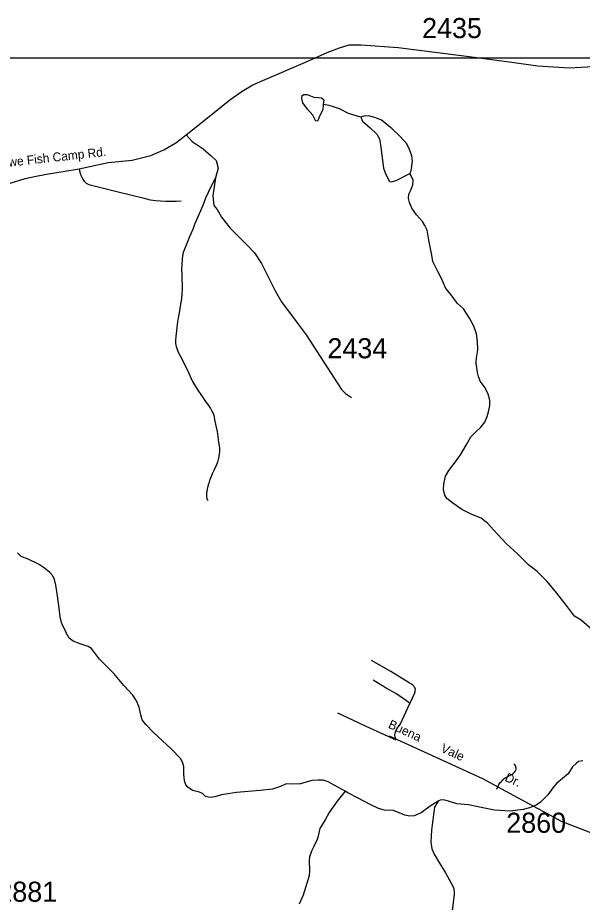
# Model space of a CAD drawing. Extents: x 1268485 to 1426702, y 514839 to 616766.
# Drawn here: x 1371248 to 1375394, y 523605 to 530097 of the extents above; entities that cross this region are included whole.
import ezdxf

# ---------------------------------------------------------------- set-up
doc = ezdxf.new("R2010")
doc.units = 0
for name, color, linetype in [('Old_Level_11', 7, 'Continuous'), ('Old_Level_32', 7, 'Continuous'), ('Old_Level_35', 7, 'Continuous'), ('Old_Level_59', 7, 'Continuous'), ('Old_Level_62', 7, 'Continuous'), ('Old_Level_63', 7, 'Continuous'), ('Old_Level_8', 7, 'Continuous')]:
    doc.layers.add(name, color=color, linetype=linetype)

msp = doc.modelspace()

# ---------------------------------------------------------------- linework, layer by layer
at = {"layer": 'Old_Level_32'}
for points in [[(1372485.327, 529236.765), (1372642.173, 529362.282), (1372806.149, 529494.932), (1372895.979, 529557.691), (1372974.403, 529604.761), (1373064.233, 529644.698), (1373362.24, 529770.216), (1373519.569, 529840.88), (1373611.791, 529877.011), (1373682.732, 529899.377), (1373769.635, 529899.378), (1374042.756, 529878.732), (1374640.43, 529803.029), (1374894.963, 529769.652), (1375066.728, 529744.595), (1375297.538, 529728.486), (1375519.401, 529742.805), (1375859.353, 529776.811)], [(1371193.487, 528883.031), (1371303.279, 528917.264), (1371370.295, 528932.953), (1371460.125, 528948.643), (1371700.218, 528988.803), (1371912.892, 529035.648), (1372088.934, 529052.767), (1372225.818, 529086.999), (1372319.926, 529126.937), (1372409.756, 529178.285), (1372485.327, 529236.765)], [(1372485.327, 529236.765), (1372529.529, 529189.696), (1372610.804, 529134.069), (1372669.265, 529084.147), (1372704.912, 529048.488), (1372720.597, 528992.861), (1372699.334, 528922.059), (1372680.672, 528790.32), (1372689.227, 528719.003), (1372712.621, 528689.879), (1372744.836, 528633.423), (1372808.689, 528553.394), (1372932.815, 528427.817), (1372987.235, 528370.976), (1373038.897, 528292.503), (1373138.197, 528092.954), (1373186.075, 528012.103), (1373308.428, 527848.68), (1373366.945, 527769.549), (1373626.404, 527369.522), (1373655.031, 527339.095), (1373699.762, 527310.458)], [(1376225.531, 523477.85), (1376209.58, 523587.894), (1376190.084, 523689.34), (1376172.359, 523751.24), (1376153.632, 523800.307), (1376124.505, 523832.053), (1376083.739, 523859.564), (1376011.071, 523899.111), (1375908.271, 523942.096), (1375242.396, 524199.069), (1375171.666, 524237.674), (1375006.676, 524325.536), (1374663.389, 524511.912), (1373979.475, 524823.426)]]:
    msp.add_lwpolyline(points, dxfattribs=at)
at = {"layer": 'Old_Level_35'}
for points in [[(1371700.218, 528988.803), (1371702.474, 528972.501), (1371706.472, 528956.507), (1371711.906, 528940.872), (1371718.775, 528925.852), (1371727.08, 528911.601), (1371736.717, 528898.273), (1371743.792, 528890.634), (1371751.584, 528883.919), (1371760.298, 528878.331), (1371769.628, 528873.871), (1371779.471, 528870.693), (1371789.621, 528868.796), (1371986.266, 528819.378), (1372166.301, 528775.805), (1372221.153, 528760.939), (1372258.882, 528756.427), (1372296.715, 528753.198), (1372334.752, 528751.25), (1372372.789, 528750.686), (1372410.724, 528751.455), (1372448.658, 528753.506)], [(1372699.334, 528922.059), (1372664.988, 528856.75), (1372627.874, 528771.704), (1372607.881, 528718.544), (1372545.34, 528579.057), (1372536.113, 528551.119), (1372520.221, 528509.955), (1372509.456, 528490.014), (1372498.896, 528463.46), (1372485.67, 528428.857), (1372473.675, 528399.688), (1372463.012, 528373.083), (1372455.117, 528331.867), (1372452.349, 528278.759), (1372451.119, 528254.819), (1372452.349, 528208.323), (1372453.784, 528173.824), (1372456.348, 528140.553), (1372456.348, 528104.669), (1372453.784, 528071.503), (1372451.119, 528034.234), (1372445.787, 528007.68), (1372439.123, 527966.516), (1372432.459, 527930.632), (1372425.897, 527893.415), (1372420.463, 527865.476), (1372416.465, 527825.696), (1372413.902, 527799.039), (1372408.673, 527757.875), (1372405.905, 527727.323), (1372407.238, 527706.048), (1372412.672, 527683.492), (1372427.128, 527643.61), (1372456.348, 527587.836), (1372501.664, 527493.512), (1372532.114, 527428.357), (1372566.768, 527369.917), (1372602.652, 527316.757), (1372631.77, 527274.26), (1372651.762, 527247.706), (1372663.758, 527229.046), (1372671.652, 527214.436), (1372680.982, 527197.211), (1372687.646, 527179.884), (1372694.208, 527147.999), (1372702.205, 527102.837), (1372711.535, 527060.288), (1372718.097, 527020.456), (1372723.53, 526981.958), (1372728.759, 526939.358), (1372728.759, 526914.189), (1372727.529, 526894.247), (1372724.863, 526875.639), (1372720.865, 526854.364), (1372714.098, 526835.756), (1372704.871, 526810.483), (1372687.646, 526774.651), (1372675.651, 526750.762), (1372667.654, 526730.82), (1372659.759, 526708.214), (1372654.325, 526688.272), (1372647.764, 526669.664), (1372638.536, 526636.446), (1372633.103, 526605.893), (1372633.103, 526584.618), (1372637.101, 526564.677), (1372646.328, 526552.733)], [(1374126.907, 525065.08), (1374151.718, 525114.702), (1374163.714, 525141.308), (1374166.379, 525150.741), (1374168.02, 525160.173), (1374168.327, 525169.554), (1374165.969, 525175.808), (1374162.996, 525182.985), (1374159.1, 525189.239), (1374153.256, 525194.98), (1374146.387, 525201.491), (1374139.415, 525206.105), (1374123.216, 525216.306), (1373987.677, 525298.583), (1373845.37, 525379.476)], [(1374126.907, 525065.08), (1374104.249, 525083.894), (1374024.381, 525137.207), (1373954.253, 525177.192), (1373859.211, 525235.068)], [(1374027.149, 524794.975), (1374019.255, 524817.684), (1374017.922, 524831.987), (1374019.255, 524844.29), (1374023.253, 524857.004), (1374027.867, 524869.05), (1374034.223, 524882.481), (1374047.449, 524896.835), (1374055.651, 524910.932), (1374126.907, 525065.08)], [(1374027.149, 524794.975), (1373941.232, 524832.807), (1373806.205, 524894.989), (1373713.522, 524939.383), (1373598.385, 524991.825)], [(1374765.542, 524435.877), (1374781.638, 524469.25), (1374789.635, 524481.553), (1374797.735, 524490.114), (1374804.296, 524497.752), (1374812.909, 524505.185), (1374821.418, 524512.567), (1374831.773, 524520.206), (1374842.744, 524525.178), (1374879.551, 524545.683), (1374889.291, 524552.604), (1374896.878, 524559.986), (1374902.106, 524566.496), (1374905.387, 524573.417), (1374907.95, 524581.567), (1374908.36, 524589.206), (1374907.233, 524596.638), (1374904.977, 524604.02), (1374902.004, 524610.941), (1374892.264, 524621.604)]]:
    msp.add_lwpolyline(points, dxfattribs=at)
at = {"layer": 'Old_Level_59'}
for points in [[(1371595.744, 525601.599), (1371570.728, 525649.735), (1371559.757, 525699.973), (1371551.043, 525762.514), (1371538.945, 525853.044), (1371526.539, 525931.271), (1371517.312, 525973.307), (1371506.034, 526001.399), (1371484.503, 526025.646), (1371445.031, 526056.814), (1371401.662, 526085.573), (1371324.46, 526123.251), (1371272.787, 526143.961), (1371245.413, 526169.132)], [(1373652.211, 524420.396), (1373571.011, 524463.867), (1373527.54, 524488.576), (1373491.758, 524501.597), (1373453.721, 524502.366), (1373407.687, 524499.188), (1373325.153, 524474.581), (1373269.072, 524472.428), (1373219.039, 524473.454), (1373178.541, 524453.717), (1373118.153, 524435.262), (1373027.93, 524424.754), (1372855.687, 524411.015), (1372791.3, 524401.634), (1372745.061, 524392.714), (1372694.926, 524379.745), (1372660.785, 524374.721), (1372626.848, 524381.129), (1372605.318, 524403.736), (1372583.582, 524413.989), (1372531.704, 524425.727), (1372498.281, 524450.18), (1372482.594, 524466.123), (1372473.264, 524496.625), (1372468.138, 524546.811), (1372467.318, 524598.535), (1372459.936, 524626.576), (1372446.505, 524657.18), (1372372.071, 524732.537), (1372246.374, 524849.16), (1372187.627, 524911.035), (1372162.303, 524943.586), (1372151.128, 524981.521), (1372140.26, 525037.552), (1372121.19, 525083.894), (1372094.021, 525124.647), (1372027.481, 525196.57), (1371953.252, 525283.409), (1371849.393, 525389.729), (1371789.108, 525468.879), (1371765.322, 525481.695), (1371705.652, 525500.918), (1371654.081, 525522.5), (1371626.502, 525542.749), (1371607.227, 525576.787), (1371595.744, 525601.599)], [(1375397.512, 524642.16), (1375367.575, 524638.623), (1375349.12, 524622.577), (1375322.668, 524599.356), (1375289.552, 524548.298), (1375248.952, 524514.669), (1375206.199, 524480.22), (1375177.389, 524444.695), (1375140.274, 524392.919), (1375087.268, 524340.631), (1375054.665, 524316.691), (1375006.273, 524297.98), (1374959.931, 524284.959), (1374863.762, 524274.604), (1374749.753, 524280.961), (1374664.143, 524299.108), (1374558.542, 524320.946), (1374472.522, 524326.739), (1374411.007, 524346.065), (1374373.174, 524357.497), (1374351.131, 524353.806), (1374334.932, 524345.962)], [(1374334.932, 524345.962), (1374278.133, 524309.36), (1374211.081, 524260.61), (1374160.638, 524239.489), (1374126.599, 524236.054), (1374090.715, 524244.974), (1374007.464, 524278.705), (1373941.437, 524279.987), (1373897.659, 524293.213), (1373836.246, 524322.33), (1373749.098, 524368.415), (1373671.999, 524407.683), (1373652.211, 524420.396)]]:
    msp.add_lwpolyline(points, dxfattribs=at)
at = {"layer": 'Old_Level_62'}
for points in [[(1373490.733, 529459.705), (1373487.862, 529420.386), (1373464.896, 529374.096), (1373452.286, 529340.672), (1373436.189, 529336.93), (1373415.171, 529383.272), (1373376.006, 529425.922), (1373340.942, 529473.392), (1373333.56, 529505.585), (1373338.072, 529526.808), (1373350.17, 529534.754), (1373374.263, 529534.292), (1373398.049, 529523.937), (1373421.835, 529515.274), (1373455.771, 529510.506), (1373479.763, 529509.994), (1373495.449, 529494.102), (1373490.733, 529459.705)], [(1373766.938, 529367.995), (1373677.433, 529394.447), (1373610.176, 529429.408), (1373566.397, 529444.275), (1373534.614, 529453.092), (1373490.733, 529459.705)], [(1374126.497, 528952.919), (1374137.057, 528974.039), (1374146.387, 529044.423), (1374141.261, 529083.947), (1374126.189, 529131.007), (1374104.966, 529170.838), (1374056.164, 529225.946), (1373997.211, 529281.31), (1373918.574, 529345.286), (1373870.899, 529365.894), (1373825.173, 529376.659), (1373789.084, 529375.787), (1373766.938, 529367.995)], [(1373766.938, 529367.995), (1373780.266, 529338.212), (1373837.373, 529288.64), (1373886.381, 529243.324), (1373903.81, 529209.337), (1373912.833, 529163.2), (1373923.188, 529089.124), (1373933.235, 528992.904), (1373952.305, 528945.742), (1373979.167, 528895.145), (1373991.162, 528893.3), (1374027.354, 528902.424), (1374126.497, 528952.919)], [(1375483.326, 525590.68), (1375385.004, 525674.7), (1375337.637, 525706.022), (1375279.197, 525782.711), (1375207.019, 525872.78), (1375136.788, 525960.337), (1375062.355, 526031.593), (1374999.404, 526082.907), (1374919.023, 526162.519), (1374836.49, 526234.749), (1374742.576, 526338.402), (1374701.463, 526385.154), (1374652.25, 526424.729), (1374582.738, 526451.539), (1374509.534, 526487.526), (1374442.38, 526533.15), (1374399.114, 526567.701), (1374385.58, 526594.205), (1374374.507, 526633.831), (1374377.276, 526673.97), (1374388.451, 526732), (1374413.467, 526773.369), (1374462.782, 526838.832), (1374499.897, 526889.787), (1374541.317, 526961.196), (1374574.638, 527022.046), (1374609.394, 527055.828), (1374650.097, 527091.097), (1374678.805, 527128.263), (1374695.824, 527171.426), (1374706.487, 527205.67), (1374715.509, 527251.448), (1374716.227, 527289.177), (1374703.206, 527335.416), (1374680.137, 527380.169), (1374645.176, 527430.92), (1374631.848, 527463.216), (1374624.466, 527493.717), (1374613.803, 527562.051), (1374616.674, 527601.369), (1374625.901, 527659.45), (1374625.183, 527721.837), (1374616.366, 527777.816), (1374597.399, 527832.36), (1374566.641, 527892.851), (1374522.042, 527959.442), (1374478.879, 528000.503), (1374449.659, 528035.567), (1374432.127, 528063.813), (1374393.167, 528108.925), (1374358.718, 528187.562), (1374333.702, 528235.647), (1374297.203, 528306.953), (1374290.231, 528354.68), (1374268.393, 528465.1), (1374255.885, 528537.534), (1374238.66, 528572.393), (1374221.333, 528600.639), (1374176.222, 528651.595), (1374141.261, 528699.885), (1374126.087, 528740.382), (1374116.757, 528770.935), (1374119.423, 528802.923), (1374134.084, 528832.143), (1374148.745, 528870.436), (1374151.513, 528904.014), (1374134.289, 528940.462), (1374126.497, 528952.919)], [(1373652.211, 524420.396), (1373594.592, 524346.885), (1373534.922, 524264.403), (1373505.702, 524209.192), (1373466.434, 524147.626), (1373464.281, 524137.783), (1373457.412, 524100.207), (1373446.647, 524065.913), (1373423.578, 524014.7), (1373404.816, 523980.611), (1373390.052, 523939.036), (1373389.335, 523909.509), (1373392, 523838.92), (1373387.182, 523799.601), (1373363.498, 523719.682), (1373344.223, 523657.705), (1373314.798, 523591.012)], [(1374334.932, 524345.962), (1374308.07, 524302.184), (1374303.354, 524266.146), (1374291.359, 524172.847), (1374286.54, 524135.22), (1374280.696, 524046.689), (1374289.718, 523996.451), (1374306.84, 523958.363), (1374337.7, 523903.562), (1374389.989, 523820.465), (1374430.487, 523745.775), (1374451.812, 523709.275), (1374452.837, 523664.933), (1374438.279, 523541.287)]]:
    msp.add_lwpolyline(points, dxfattribs=at)
at = {"layer": 'Old_Level_63'}
msp.add_line((1368033.021, 529802.059), (1401937.988, 529802.059), dxfattribs=at)

# ---------------------------------------------------------------- texts
at = {"layer": 'Old_Level_11'}
for s, rotation, p in [('Stowe Fish Camp Rd.', 6.3180444, (1371051.904, 528988.917)), ('Buena       Vale              Dr.', 335.5113667, (1373963.243, 524888.162))]:
    msp.add_text(s, height=65.61666, rotation=rotation, dxfattribs=at).set_placement(p)
at = {"layer": 'Old_Level_8'}
for s, p in [('2435', (1374217.811, 529947.629)), ('2434', (1373522.426, 527597.695)), ('2860', (1374835.841, 524114.932)), ('2881', (1371098.222, 523608.915))]:
    msp.add_text(s, height=147.6375, dxfattribs=at).set_placement(p)

doc.saveas('drawing.dxf')
